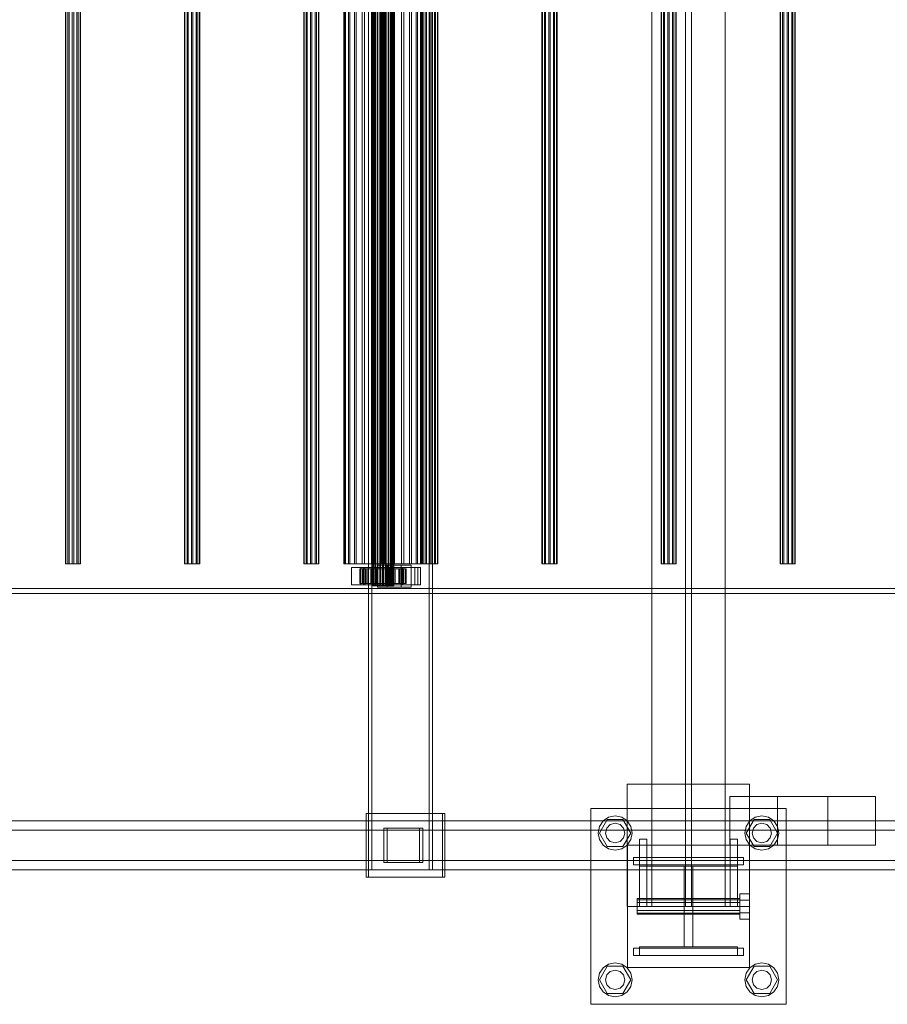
# Model space of a CAD drawing. Header units: millimetres. Extents: x -2233 to 61924, y -68080 to 6847.
# Tile 884 of 1056: x 33866 to 34576, y -19610 to -18805. Entities that reach past the tile are written whole.
import ezdxf

# ---------------------------------------------------------------- set-up
doc = ezdxf.new("R2010")
doc.units = ezdxf.units.MM
doc.layers.add('superior_C03', color=7, linetype='Continuous', lineweight=0)

msp = doc.modelspace()

# ---------------------------------------------------------------- linework, layer by layer
at = {"layer": 'superior_C03'}
for p, q in [((34383.095, -16470), (34383.095, -19530)), ((34410.595, -16470), (34410.595, -19530)), ((34415.595, -19530), (34415.595, -16470)), ((34443.095, -19530), (34443.095, -16470)), ((34151.447, -16500), (34151.447, -19500)), ((34154.142, -19500), (34154.142, -16500)), ((34200.949, -19500), (34200.949, -16500)), ((34203.644, -16500), (34203.644, -19500)), ((34154.178, -19268), (34154.178, -16732)), ((34154.402, -19268), (34154.402, -16732)), ((34154.567, -19268), (34154.567, -16732)), ((34155.224, -19268), (34155.224, -16732)), ((34155.542, -19268), (34155.542, -16732)), ((34156.588, -19268), (34156.588, -16732)), ((34157.037, -19268), (34157.037, -16732)), ((34158.4, -19268), (34158.4, -16732)), ((34158.95, -19268), (34158.95, -16732)), ((34160.538, -19268), (34160.538, -16732)), ((34161.151, -19268), (34161.151, -16732)), ((34162.855, -19268), (34162.855, -16732)), ((34163.49, -19268), (34163.49, -16732)), ((34165.194, -19268), (34165.194, -16732)), ((34165.807, -19268), (34165.807, -16732)), ((34167.395, -19268), (34167.395, -16732)), ((34167.945, -19268), (34167.945, -16732)), ((34169.308, -19268), (34169.308, -16732)), ((34169.757, -19268), (34169.757, -16732)), ((34170.803, -19268), (34170.803, -16732)), ((34171.121, -19268), (34171.121, -16732)), ((34171.778, -19268), (34171.778, -16732)), ((34171.943, -16732), (34171.943, -19268)), ((34172.167, -19268), (34172.167, -16732)), ((33903.411, -16750), (33903.411, -19250)), ((33903.754, -16750), (33903.754, -19250)), ((33905.431, -16750), (33905.431, -19250)), ((33906.33, -16750), (33906.33, -19250)), ((33909.043, -16750), (33909.043, -19250)), ((33910.154, -16750), (33910.154, -19250)), ((33912.867, -16750), (33912.867, -19250)), ((33913.766, -16750), (33913.766, -19250)), ((33915.443, -16750), (33915.443, -19250)), ((33915.786, -19250), (33915.786, -16750)), ((34000.856, -16750), (34000.856, -19250)), ((34001.2, -16750), (34001.2, -19250)), ((34002.876, -16750), (34002.876, -19250)), ((34003.776, -16750), (34003.776, -19250)), ((34006.488, -16750), (34006.488, -19250)), ((34007.6, -16750), (34007.6, -19250)), ((34010.312, -16750), (34010.312, -19250)), ((34011.212, -16750), (34011.212, -19250)), ((34012.888, -16750), (34012.888, -19250)), ((34013.232, -19250), (34013.232, -16750)), ((34098.302, -16750), (34098.302, -19250)), ((34098.645, -16750), (34098.645, -19250)), ((34100.322, -16750), (34100.322, -19250)), ((34101.221, -16750), (34101.221, -19250)), ((34103.934, -16750), (34103.934, -19250)), ((34105.046, -16750), (34105.046, -19250)), ((34107.758, -16750), (34107.758, -19250)), ((34108.658, -16750), (34108.658, -19250)), ((34110.334, -16750), (34110.334, -19250)), ((34110.678, -19250), (34110.678, -16750)), ((34131.192, -19250), (34131.192, -16750)), ((34131.99, -19250), (34131.99, -16750)), ((34132.574, -19250), (34132.574, -16750)), ((34134.912, -19250), (34134.912, -16750)), ((34136.042, -19250), (34136.042, -16750)), ((34139.761, -19250), (34139.761, -16750)), ((34141.358, -19250), (34141.358, -16750)), ((34146.205, -19250), (34146.205, -16750)), ((34148.16, -19250), (34148.16, -16750)), ((34153.805, -19250), (34153.805, -16750)), ((34155.986, -19250), (34155.986, -16750)), ((34162.043, -19250), (34162.043, -16750)), ((34164.302, -19250), (34164.302, -16750)), ((34170.359, -19250), (34170.359, -16750)), ((34172.54, -19250), (34172.54, -16750)), ((34178.185, -19250), (34178.185, -16750)), ((34180.14, -19250), (34180.14, -16750)), ((34184.987, -19250), (34184.987, -16750)), ((34186.584, -19250), (34186.584, -16750)), ((34190.304, -19250), (34190.304, -16750)), ((34191.433, -19250), (34191.433, -16750)), ((34193.771, -19250), (34193.771, -16750)), ((34194.355, -16750), (34194.355, -19250)), ((34195.153, -19250), (34195.153, -16750)), ((34195.748, -16750), (34195.748, -19250)), ((34196.091, -16750), (34196.091, -19250)), ((34197.768, -16750), (34197.768, -19250)), ((34198.667, -16750), (34198.667, -19250)), ((34201.38, -16750), (34201.38, -19250)), ((34202.491, -16750), (34202.491, -19250)), ((34205.204, -16750), (34205.204, -19250)), ((34206.103, -16750), (34206.103, -19250)), ((34207.78, -16750), (34207.78, -19250)), ((34208.123, -19250), (34208.123, -16750)), ((34293.193, -16750), (34293.193, -19250)), ((34293.537, -16750), (34293.537, -19250)), ((34295.213, -16750), (34295.213, -19250)), ((34296.113, -16750), (34296.113, -19250)), ((34298.825, -16750), (34298.825, -19250)), ((34299.937, -16750), (34299.937, -19250)), ((34302.649, -16750), (34302.649, -19250)), ((34303.549, -16750), (34303.549, -19250)), ((34305.225, -16750), (34305.225, -19250)), ((34305.569, -19250), (34305.569, -16750)), ((34390.639, -16750), (34390.639, -19250)), ((34390.982, -16750), (34390.982, -19250)), ((34392.659, -16750), (34392.659, -19250)), ((34393.558, -16750), (34393.558, -19250)), ((34396.271, -16750), (34396.271, -19250)), ((34397.383, -16750), (34397.383, -19250)), ((34400.095, -16750), (34400.095, -19250)), ((34400.995, -16750), (34400.995, -19250)), ((34402.671, -16750), (34402.671, -19250)), ((34403.014, -19250), (34403.014, -16750)), ((34488.085, -16750), (34488.085, -19250)), ((34488.428, -16750), (34488.428, -19250)), ((34490.105, -16750), (34490.105, -19250)), ((34491.004, -16750), (34491.004, -19250)), ((34493.716, -16750), (34493.716, -19250)), ((34494.828, -16750), (34494.828, -19250)), ((34497.541, -16750), (34497.541, -19250)), ((34498.44, -16750), (34498.44, -19250)), ((34500.117, -16750), (34500.117, -19250)), ((34500.46, -19250), (34500.46, -16750)), ((33903.754, -19250), (33903.411, -19250)), ((33903.411, -19250), (33905.431, -19250)), ((33906.33, -19250), (33903.754, -19250)), ((33905.431, -19250), (33909.043, -19250)), ((33910.154, -19250), (33906.33, -19250)), ((33909.043, -19250), (33912.867, -19250)), ((33913.766, -19250), (33910.154, -19250)), ((33912.867, -19250), (33915.443, -19250)), ((33915.786, -19250), (33913.766, -19250)), ((33915.443, -19250), (33915.786, -19250)), ((34001.2, -19250), (34000.856, -19250)), ((34000.856, -19250), (34002.876, -19250)), ((34003.776, -19250), (34001.2, -19250)), ((34002.876, -19250), (34006.488, -19250)), ((34007.6, -19250), (34003.776, -19250)), ((34006.488, -19250), (34010.312, -19250)), ((34011.212, -19250), (34007.6, -19250)), ((34010.312, -19250), (34012.888, -19250)), ((34013.232, -19250), (34011.212, -19250)), ((34012.888, -19250), (34013.232, -19250)), ((34098.645, -19250), (34098.302, -19250)), ((34098.302, -19250), (34100.322, -19250)), ((34101.221, -19250), (34098.645, -19250)), ((34100.322, -19250), (34103.934, -19250)), ((34105.046, -19250), (34101.221, -19250)), ((34103.934, -19250), (34107.758, -19250)), ((34108.658, -19250), (34105.046, -19250)), ((34107.758, -19250), (34110.334, -19250)), ((34110.678, -19250), (34108.658, -19250)), ((34110.334, -19250), (34110.678, -19250)), ((34131.99, -19250), (34131.192, -19250)), ((34131.192, -19250), (34132.574, -19250)), ((34134.912, -19250), (34131.99, -19250)), ((34132.574, -19250), (34136.042, -19250)), ((34139.761, -19250), (34134.912, -19250)), ((34136.042, -19250), (34141.358, -19250)), ((34147.288, -19253), (34137.544, -19253)), ((34137.544, -19253), (34137.544, -19267)), ((34148.323, -19253), (34137.544, -19253)), ((34146.205, -19250), (34139.761, -19250)), ((34141.358, -19250), (34148.16, -19250)), ((34145.005, -19254), (34144.184, -19254)), ((34144.184, -19254), (34154.178, -19254)), ((34144.184, -19266), (34144.184, -19254)), ((34144.184, -19254), (34144.658, -19254)), ((34144.658, -19254), (34154.402, -19254)), ((34144.658, -19266), (34144.658, -19254)), ((34144.658, -19254), (34146.393, -19254)), ((34191.725, -19253), (34144.951, -19253)), ((34144.951, -19253), (34144.951, -19267)), ((34147.197, -19253), (34144.951, -19253)), ((34147.063, -19254), (34145.005, -19254)), ((34145.005, -19254), (34154.567, -19254)), ((34145.005, -19266), (34145.005, -19254)), ((34153.805, -19250), (34146.205, -19250)), ((34146.393, -19254), (34155.224, -19254)), ((34146.393, -19266), (34146.393, -19254)), ((34146.393, -19254), (34149.272, -19254)), ((34150.22, -19254), (34147.063, -19254)), ((34147.063, -19254), (34155.542, -19254)), ((34147.063, -19266), (34147.063, -19254)), ((34147.197, -19267), (34147.197, -19253)), ((34147.197, -19253), (34193.97, -19253)), ((34147.288, -19267), (34147.288, -19253)), ((34147.288, -19253), (34158.068, -19253)), ((34148.16, -19250), (34155.986, -19250)), ((34148.323, -19267), (34148.323, -19253)), ((34148.323, -19253), (34158.068, -19253)), ((34149.272, -19254), (34156.588, -19254)), ((34149.272, -19266), (34149.272, -19254)), ((34149.272, -19254), (34153.098, -19254)), ((34154.259, -19254), (34150.22, -19254)), ((34150.22, -19254), (34157.037, -19254)), ((34150.22, -19266), (34150.22, -19254)), ((34153.098, -19254), (34158.4, -19254)), ((34153.098, -19266), (34153.098, -19254)), ((34153.098, -19254), (34157.61, -19254)), ((34162.043, -19250), (34153.805, -19250)), ((34154.178, -19254), (34154.567, -19254)), ((34154.178, -19254), (34154.178, -19266)), ((34154.402, -19254), (34154.178, -19254)), ((34158.906, -19254), (34154.259, -19254)), ((34154.259, -19254), (34158.95, -19254)), ((34154.259, -19266), (34154.259, -19254)), ((34154.402, -19254), (34154.402, -19266)), ((34155.224, -19254), (34154.402, -19254)), ((34154.567, -19254), (34155.542, -19254)), ((34154.567, -19254), (34154.567, -19266)), ((34155.224, -19254), (34155.224, -19266)), ((34156.588, -19254), (34155.224, -19254)), ((34155.542, -19254), (34157.037, -19254)), ((34155.542, -19254), (34155.542, -19266)), ((34155.986, -19250), (34164.302, -19250)), ((34156.588, -19254), (34156.588, -19266)), ((34158.4, -19254), (34156.588, -19254)), ((34157.037, -19254), (34158.95, -19254)), ((34157.037, -19254), (34157.037, -19266)), ((34157.61, -19254), (34160.538, -19254)), ((34157.61, -19266), (34157.61, -19254)), ((34157.61, -19254), (34162.502, -19254)), ((34158.068, -19253), (34158.068, -19267)), ((34158.4, -19254), (34158.4, -19266)), ((34160.538, -19254), (34158.4, -19254)), ((34178.082, -19251), (34158.593, -19251)), ((34158.593, -19251), (34158.593, -19269)), ((34166.678, -19251), (34158.593, -19251)), ((34163.843, -19254), (34158.906, -19254)), ((34158.906, -19254), (34161.151, -19254)), ((34158.906, -19266), (34158.906, -19254)), ((34158.95, -19254), (34161.151, -19254)), ((34158.95, -19254), (34158.95, -19266)), ((34160.538, -19254), (34160.538, -19266)), ((34162.855, -19254), (34160.538, -19254)), ((34161.151, -19254), (34163.49, -19254)), ((34161.151, -19254), (34161.151, -19266)), ((34170.359, -19250), (34162.043, -19250)), ((34162.502, -19254), (34162.855, -19254)), ((34162.502, -19266), (34162.502, -19254)), ((34162.502, -19254), (34167.439, -19254)), ((34162.855, -19254), (34162.855, -19266)), ((34165.194, -19254), (34162.855, -19254)), ((34163.843, -19254), (34163.49, -19254)), ((34163.49, -19254), (34165.807, -19254)), ((34163.49, -19254), (34163.49, -19266)), ((34168.735, -19254), (34163.843, -19254)), ((34163.843, -19266), (34163.843, -19254)), ((34164.302, -19250), (34172.54, -19250)), ((34167.439, -19254), (34165.194, -19254)), ((34165.194, -19254), (34165.194, -19266)), ((34167.395, -19254), (34165.194, -19254)), ((34168.735, -19254), (34165.807, -19254)), ((34165.807, -19254), (34167.945, -19254)), ((34165.807, -19254), (34165.807, -19266)), ((34166.678, -19269), (34166.678, -19251)), ((34166.678, -19251), (34186.167, -19251)), ((34172.086, -19254), (34167.395, -19254)), ((34167.395, -19254), (34167.395, -19266)), ((34169.308, -19254), (34167.395, -19254)), ((34167.439, -19266), (34167.439, -19254)), ((34167.439, -19254), (34172.086, -19254)), ((34173.247, -19254), (34167.945, -19254)), ((34167.945, -19254), (34169.757, -19254)), ((34167.945, -19254), (34167.945, -19266)), ((34178.471, -19253), (34168.726, -19253)), ((34168.726, -19253), (34168.726, -19267)), ((34179.506, -19253), (34168.726, -19253)), ((34173.247, -19254), (34168.735, -19254)), ((34168.735, -19266), (34168.735, -19254)), ((34176.125, -19254), (34169.308, -19254)), ((34169.308, -19254), (34169.308, -19266)), ((34170.803, -19254), (34169.308, -19254)), ((34177.073, -19254), (34169.757, -19254)), ((34169.757, -19254), (34171.121, -19254)), ((34169.757, -19254), (34169.757, -19266)), ((34178.185, -19250), (34170.359, -19250)), ((34179.282, -19254), (34170.803, -19254)), ((34170.803, -19254), (34170.803, -19266)), ((34171.778, -19254), (34170.803, -19254)), ((34179.952, -19254), (34171.121, -19254)), ((34171.121, -19254), (34171.943, -19254)), ((34171.121, -19254), (34171.121, -19266)), ((34181.34, -19254), (34171.778, -19254)), ((34171.778, -19254), (34171.778, -19266)), ((34172.167, -19254), (34171.778, -19254)), ((34171.943, -19254), (34181.687, -19254)), ((34171.943, -19266), (34171.943, -19254)), ((34171.943, -19254), (34172.167, -19254)), ((34172.086, -19266), (34172.086, -19254)), ((34172.086, -19254), (34176.125, -19254)), ((34182.161, -19254), (34172.167, -19254)), ((34172.167, -19254), (34172.167, -19266)), ((34172.54, -19250), (34180.14, -19250)), ((34177.073, -19254), (34173.247, -19254)), ((34173.247, -19266), (34173.247, -19254)), ((34176.125, -19266), (34176.125, -19254)), ((34176.125, -19254), (34179.282, -19254)), ((34179.952, -19254), (34177.073, -19254)), ((34177.073, -19266), (34177.073, -19254)), ((34178.082, -19269), (34178.082, -19251)), ((34178.082, -19251), (34186.167, -19251)), ((34184.987, -19250), (34178.185, -19250)), ((34178.471, -19267), (34178.471, -19253)), ((34178.471, -19253), (34189.251, -19253)), ((34179.282, -19266), (34179.282, -19254)), ((34179.282, -19254), (34181.34, -19254)), ((34179.506, -19267), (34179.506, -19253)), ((34179.506, -19253), (34189.251, -19253)), ((34181.687, -19254), (34179.952, -19254)), ((34179.952, -19266), (34179.952, -19254)), ((34180.14, -19250), (34186.584, -19250)), ((34181.34, -19266), (34181.34, -19254)), ((34181.34, -19254), (34182.161, -19254)), ((34181.687, -19254), (34181.687, -19266)), ((34182.161, -19254), (34181.687, -19254)), ((34182.161, -19266), (34182.161, -19254)), ((34190.304, -19250), (34184.987, -19250)), ((34186.167, -19251), (34186.167, -19269)), ((34186.584, -19250), (34191.433, -19250)), ((34189.251, -19253), (34189.251, -19267)), ((34193.771, -19250), (34190.304, -19250)), ((34191.433, -19250), (34194.355, -19250)), ((34191.725, -19267), (34191.725, -19253)), ((34191.725, -19253), (34193.97, -19253)), ((34195.153, -19250), (34193.771, -19250)), ((34193.97, -19253), (34193.97, -19267)), ((34194.355, -19250), (34195.153, -19250)), ((34196.091, -19250), (34195.748, -19250)), ((34195.748, -19250), (34197.768, -19250)), ((34198.667, -19250), (34196.091, -19250)), ((34197.768, -19250), (34201.38, -19250)), ((34202.491, -19250), (34198.667, -19250)), ((34201.38, -19250), (34205.204, -19250)), ((34206.103, -19250), (34202.491, -19250)), ((34205.204, -19250), (34207.78, -19250)), ((34208.123, -19250), (34206.103, -19250)), ((34207.78, -19250), (34208.123, -19250)), ((34293.537, -19250), (34293.193, -19250)), ((34293.193, -19250), (34295.213, -19250)), ((34296.113, -19250), (34293.537, -19250)), ((34295.213, -19250), (34298.825, -19250)), ((34299.937, -19250), (34296.113, -19250)), ((34298.825, -19250), (34302.649, -19250)), ((34303.549, -19250), (34299.937, -19250)), ((34302.649, -19250), (34305.225, -19250)), ((34305.569, -19250), (34303.549, -19250)), ((34305.225, -19250), (34305.569, -19250)), ((34390.982, -19250), (34390.639, -19250)), ((34390.639, -19250), (34392.659, -19250)), ((34393.558, -19250), (34390.982, -19250)), ((34392.659, -19250), (34396.271, -19250)), ((34397.383, -19250), (34393.558, -19250)), ((34396.271, -19250), (34400.095, -19250)), ((34400.995, -19250), (34397.383, -19250)), ((34400.095, -19250), (34402.671, -19250)), ((34403.014, -19250), (34400.995, -19250)), ((34402.671, -19250), (34403.014, -19250)), ((34488.428, -19250), (34488.085, -19250)), ((34488.085, -19250), (34490.105, -19250)), ((34491.004, -19250), (34488.428, -19250)), ((34490.105, -19250), (34493.716, -19250)), ((34494.828, -19250), (34491.004, -19250)), ((34493.716, -19250), (34497.541, -19250)), ((34498.44, -19250), (34494.828, -19250)), ((34497.541, -19250), (34500.117, -19250)), ((34500.46, -19250), (34498.44, -19250)), ((34500.117, -19250), (34500.46, -19250)), ((40313.243, -19270), (29204.438, -19270)), ((29205.337, -19270), (40314.141, -19270)), ((29233.633, -19270), (40342.437, -19270)), ((34137.544, -19267), (34147.288, -19267)), ((34137.544, -19267), (34148.323, -19267)), ((34154.178, -19266), (34144.184, -19266)), ((34144.184, -19266), (34145.005, -19266)), ((34144.658, -19266), (34144.184, -19266)), ((34154.402, -19266), (34144.658, -19266)), ((34146.393, -19266), (34144.658, -19266)), ((34144.951, -19267), (34191.725, -19267)), ((34144.951, -19267), (34147.197, -19267)), ((34154.567, -19266), (34145.005, -19266)), ((34145.005, -19266), (34147.063, -19266)), ((34155.224, -19266), (34146.393, -19266)), ((34149.272, -19266), (34146.393, -19266)), ((34155.542, -19266), (34147.063, -19266)), ((34147.063, -19266), (34150.22, -19266)), ((34193.97, -19267), (34147.197, -19267)), ((34158.068, -19267), (34147.288, -19267)), ((34158.068, -19267), (34148.323, -19267)), ((34156.588, -19266), (34149.272, -19266)), ((34153.098, -19266), (34149.272, -19266)), ((34157.037, -19266), (34150.22, -19266)), ((34150.22, -19266), (34154.259, -19266)), ((34158.4, -19266), (34153.098, -19266)), ((34157.61, -19266), (34153.098, -19266)), ((34154.567, -19266), (34154.178, -19266)), ((34154.178, -19266), (34154.402, -19266)), ((34154.402, -19268), (34154.178, -19268)), ((34154.178, -19268), (34154.567, -19268)), ((34158.95, -19266), (34154.259, -19266)), ((34154.259, -19266), (34158.906, -19266)), ((34154.402, -19266), (34155.224, -19266)), ((34155.224, -19268), (34154.402, -19268)), ((34155.542, -19266), (34154.567, -19266)), ((34154.567, -19268), (34155.542, -19268)), ((34155.224, -19266), (34156.588, -19266)), ((34156.588, -19268), (34155.224, -19268)), ((34157.037, -19266), (34155.542, -19266)), ((34155.542, -19268), (34157.037, -19268)), ((34156.588, -19266), (34158.4, -19266)), ((34158.4, -19268), (34156.588, -19268)), ((34158.95, -19266), (34157.037, -19266)), ((34157.037, -19268), (34158.95, -19268)), ((34160.538, -19266), (34157.61, -19266)), ((34162.502, -19266), (34157.61, -19266)), ((34158.4, -19266), (34160.538, -19266)), ((34160.538, -19268), (34158.4, -19268)), ((34158.593, -19269), (34178.082, -19269)), ((34166.678, -19269), (34158.593, -19269)), ((34161.151, -19266), (34158.906, -19266)), ((34158.906, -19266), (34163.843, -19266)), ((34161.151, -19266), (34158.95, -19266)), ((34158.95, -19268), (34161.151, -19268)), ((34160.538, -19266), (34162.855, -19266)), ((34162.855, -19268), (34160.538, -19268)), ((34163.49, -19266), (34161.151, -19266)), ((34161.151, -19268), (34163.49, -19268)), ((34162.855, -19266), (34162.502, -19266)), ((34167.439, -19266), (34162.502, -19266)), ((34162.855, -19266), (34165.194, -19266)), ((34165.194, -19268), (34162.855, -19268)), ((34165.807, -19266), (34163.49, -19266)), ((34163.49, -19266), (34163.843, -19266)), ((34163.49, -19268), (34165.807, -19268)), ((34163.843, -19266), (34168.735, -19266)), ((34165.194, -19266), (34167.439, -19266)), ((34165.194, -19266), (34167.395, -19266)), ((34167.395, -19268), (34165.194, -19268)), ((34167.945, -19266), (34165.807, -19266)), ((34165.807, -19266), (34168.735, -19266)), ((34165.807, -19268), (34167.945, -19268)), ((34186.167, -19269), (34166.678, -19269)), ((34167.395, -19266), (34172.086, -19266)), ((34167.395, -19266), (34169.308, -19266)), ((34169.308, -19268), (34167.395, -19268)), ((34172.086, -19266), (34167.439, -19266)), ((34169.757, -19266), (34167.945, -19266)), ((34167.945, -19266), (34173.247, -19266)), ((34167.945, -19268), (34169.757, -19268)), ((34168.726, -19267), (34178.471, -19267)), ((34168.726, -19267), (34179.506, -19267)), ((34168.735, -19266), (34173.247, -19266)), ((34169.308, -19266), (34176.125, -19266)), ((34169.308, -19266), (34170.803, -19266)), ((34170.803, -19268), (34169.308, -19268)), ((34171.121, -19266), (34169.757, -19266)), ((34169.757, -19266), (34177.073, -19266)), ((34169.757, -19268), (34171.121, -19268)), ((34170.803, -19266), (34179.282, -19266)), ((34170.803, -19266), (34171.778, -19266)), ((34171.778, -19268), (34170.803, -19268)), ((34171.943, -19266), (34171.121, -19266)), ((34171.121, -19266), (34179.952, -19266)), ((34171.121, -19268), (34171.943, -19268)), ((34171.778, -19266), (34181.34, -19266)), ((34171.778, -19266), (34172.167, -19266)), ((34172.167, -19268), (34171.778, -19268)), ((34181.687, -19266), (34171.943, -19266)), ((34172.167, -19266), (34171.943, -19266)), ((34171.943, -19268), (34172.167, -19268)), ((34176.125, -19266), (34172.086, -19266)), ((34172.167, -19266), (34182.161, -19266)), ((34173.247, -19266), (34177.073, -19266)), ((34179.282, -19266), (34176.125, -19266)), ((34177.073, -19266), (34179.952, -19266)), ((34186.167, -19269), (34178.082, -19269)), ((34189.251, -19267), (34178.471, -19267)), ((34181.34, -19266), (34179.282, -19266)), ((34189.251, -19267), (34179.506, -19267)), ((34179.952, -19266), (34181.687, -19266)), ((34182.161, -19266), (34181.34, -19266)), ((34181.687, -19266), (34182.161, -19266)), ((34193.97, -19267), (34191.725, -19267)), ((29204.438, -19274), (40313.243, -19274)), ((40342.437, -19274), (29233.633, -19274)), ((34362.871, -19530), (34362.871, -19430)), ((34362.871, -19430), (34462.871, -19430)), ((34462.871, -19430), (34462.871, -19530)), ((34485.993, -19440), (34447.014, -19440)), ((34447.014, -19440), (34447.014, -19480)), ((34526.964, -19440), (34447.014, -19440)), ((34485.993, -19480), (34485.993, -19440)), ((34485.993, -19440), (34565.942, -19440)), ((34526.964, -19480), (34526.964, -19440)), ((34526.964, -19440), (34565.942, -19440)), ((34565.942, -19440), (34565.942, -19480)), ((34211.872, -19454), (34149.507, -19454)), ((34149.507, -19454), (34149.507, -19506)), ((34151.303, -19454), (34149.507, -19454)), ((34151.303, -19506), (34151.303, -19454)), ((34151.303, -19454), (34213.669, -19454)), ((34211.872, -19506), (34211.872, -19454)), ((34211.872, -19454), (34213.669, -19454)), ((34213.669, -19454), (34213.669, -19506)), ((34333.095, -19610), (34333.095, -19450)), ((34333.095, -19450), (34493.095, -19450)), ((34347.738, -19457.066), (34353.095, -19456)), ((34353.095, -19456), (34358.453, -19457.066)), ((34467.738, -19457.066), (34473.095, -19456)), ((34473.095, -19456), (34478.453, -19457.066)), ((34493.095, -19450), (34493.095, -19610)), ((34912.655, -19460), (33743.307, -19460)), ((33752.29, -19460), (34921.638, -19460)), ((34986.54, -19460), (33817.193, -19460)), ((33828.421, -19460), (34997.769, -19460)), ((34339.095, -19470), (34340.161, -19464.642)), ((34340.161, -19464.642), (34343.196, -19460.101)), ((34340.295, -19470), (34346.695, -19458.915)), ((34343.196, -19460.101), (34347.738, -19457.066)), ((34346.167, -19466), (34349.095, -19463.072)), ((34346.695, -19458.915), (34359.495, -19458.915)), ((34349.095, -19463.072), (34353.095, -19462)), ((34353.095, -19462), (34357.095, -19463.072)), ((34357.095, -19463.072), (34360.023, -19466)), ((34358.453, -19457.066), (34362.995, -19460.101)), ((34359.495, -19458.915), (34365.895, -19470)), ((34362.995, -19460.101), (34366.03, -19464.642)), ((34366.03, -19464.642), (34367.095, -19470)), ((34459.095, -19470), (34460.161, -19464.642)), ((34460.161, -19464.642), (34463.196, -19460.101)), ((34460.295, -19470), (34466.695, -19458.915)), ((34463.196, -19460.101), (34467.738, -19457.066)), ((34466.167, -19466), (34469.095, -19463.072)), ((34466.695, -19458.915), (34479.495, -19458.915)), ((34469.095, -19463.072), (34473.095, -19462)), ((34473.095, -19462), (34477.095, -19463.072)), ((34477.095, -19463.072), (34480.023, -19466)), ((34478.453, -19457.066), (34482.995, -19460.101)), ((34479.495, -19458.915), (34485.895, -19470)), ((34482.995, -19460.101), (34486.03, -19464.642)), ((34486.03, -19464.642), (34487.095, -19470)), ((34909.982, -19467.5), (33815.642, -19467.5)), ((33829.972, -19467.5), (34924.311, -19467.5)), ((34193.061, -19466), (34163.827, -19466)), ((34163.827, -19466), (34163.827, -19494)), ((34166.522, -19466), (34163.827, -19466)), ((34166.522, -19494), (34166.522, -19466)), ((34166.522, -19466), (34195.755, -19466)), ((34193.061, -19494), (34193.061, -19466)), ((34193.061, -19466), (34195.755, -19466)), ((34195.755, -19466), (34195.755, -19494)), ((34340.161, -19475.358), (34339.095, -19470)), ((34346.695, -19481.085), (34340.295, -19470)), ((34345.095, -19470), (34346.167, -19466)), ((34346.167, -19474), (34345.095, -19470)), ((34365.895, -19470), (34359.495, -19481.085)), ((34360.023, -19466), (34361.095, -19470)), ((34361.095, -19470), (34360.023, -19474)), ((34367.095, -19470), (34366.03, -19475.358)), ((34460.161, -19475.358), (34459.095, -19470)), ((34466.695, -19481.085), (34460.295, -19470)), ((34465.095, -19470), (34466.167, -19466)), ((34466.167, -19474), (34465.095, -19470)), ((34485.895, -19470), (34479.495, -19481.085)), ((34480.023, -19466), (34481.095, -19470)), ((34481.095, -19470), (34480.023, -19474)), ((34487.095, -19470), (34486.03, -19475.358)), ((34343.196, -19479.899), (34340.161, -19475.358)), ((34347.738, -19482.934), (34343.196, -19479.899)), ((34349.095, -19476.928), (34346.167, -19474)), ((34353.095, -19478), (34349.095, -19476.928)), ((34357.095, -19476.928), (34353.095, -19478)), ((34360.023, -19474), (34357.095, -19476.928)), ((34362.995, -19479.899), (34358.453, -19482.934)), ((34366.03, -19475.358), (34362.995, -19479.899)), ((34363.095, -19580), (34363.095, -19480)), ((34363.095, -19480), (34463.095, -19480)), ((34373.095, -19530), (34373.095, -19475)), ((34373.095, -19475), (34379.095, -19475)), ((34379.095, -19530), (34379.095, -19475)), ((34447.014, -19480), (34485.993, -19480)), ((34447.014, -19480), (34526.964, -19480)), ((34447.095, -19530), (34447.095, -19475)), ((34447.095, -19475), (34453.095, -19475)), ((34453.095, -19530), (34453.095, -19475)), ((34463.196, -19479.899), (34460.161, -19475.358)), ((34463.095, -19480), (34463.095, -19580)), ((34467.738, -19482.934), (34463.196, -19479.899)), ((34469.095, -19476.928), (34466.167, -19474)), ((34473.095, -19478), (34469.095, -19476.928)), ((34477.095, -19476.928), (34473.095, -19478)), ((34480.023, -19474), (34477.095, -19476.928)), ((34482.995, -19479.899), (34478.453, -19482.934)), ((34486.03, -19475.358), (34482.995, -19479.899)), ((34565.942, -19480), (34485.993, -19480)), ((34565.942, -19480), (34526.964, -19480)), ((34359.495, -19481.085), (34346.695, -19481.085)), ((34353.095, -19484), (34347.738, -19482.934)), ((34358.453, -19482.934), (34353.095, -19484)), ((34479.495, -19481.085), (34466.695, -19481.085)), ((34473.095, -19484), (34467.738, -19482.934)), ((34478.453, -19482.934), (34473.095, -19484)), ((33815.642, -19492.5), (34909.982, -19492.5)), ((33829.972, -19492.5), (34924.311, -19492.5)), ((34163.827, -19494), (34193.061, -19494)), ((34163.827, -19494), (34166.522, -19494)), ((34195.755, -19494), (34166.522, -19494)), ((34195.755, -19494), (34193.061, -19494)), ((34368.095, -19490), (34458.095, -19490)), ((34368.095, -19496), (34368.095, -19490)), ((34368.095, -19496), (34458.095, -19496)), ((34373.095, -19497), (34373.095, -19490)), ((34373.095, -19490), (34453.095, -19490)), ((34453.095, -19497), (34373.095, -19497)), ((34409.595, -19563), (34409.595, -19497)), ((34409.595, -19497), (34416.595, -19497)), ((34416.595, -19497), (34416.595, -19563)), ((34453.095, -19490), (34453.095, -19497)), ((34458.095, -19496), (34458.095, -19490)), ((29204.438, -19500), (40313.243, -19500)), ((40314.141, -19500), (29205.337, -19500)), ((33743.307, -19500), (34912.655, -19500)), ((33752.29, -19500), (34921.638, -19500)), ((33817.193, -19500), (34986.54, -19500)), ((33828.421, -19500), (34997.769, -19500)), ((34151.447, -19500), (34200.949, -19500)), ((34151.447, -19500), (34154.142, -19500)), ((34203.644, -19500), (34154.142, -19500)), ((34203.644, -19500), (34200.949, -19500)), ((34149.507, -19506), (34211.872, -19506)), ((34149.507, -19506), (34151.303, -19506)), ((34213.669, -19506), (34151.303, -19506)), ((34213.669, -19506), (34211.872, -19506)), ((34455.095, -19524.8), (34455.095, -19519.6)), ((34463.095, -19519.6), (34455.095, -19519.6)), ((34463.095, -19519.6), (34463.095, -19524.8)), ((34371.095, -19524.457), (34371.095, -19523.6)), ((34455.095, -19523.6), (34371.095, -19523.6)), ((34371.095, -19524.457), (34371.095, -19526.8)), ((34371.095, -19524.457), (34455.095, -19524.457)), ((34371.095, -19526.8), (34371.095, -19530)), ((34371.095, -19526.8), (34455.095, -19526.8)), ((34455.095, -19523.6), (34455.095, -19524.457)), ((34455.095, -19524.457), (34455.095, -19526.8)), ((34455.095, -19524.8), (34455.095, -19535.2)), ((34455.095, -19524.8), (34463.095, -19524.8)), ((34455.095, -19526.8), (34455.095, -19530)), ((34463.095, -19524.8), (34463.095, -19535.2)), ((34462.871, -19530), (34362.871, -19530)), ((34371.095, -19530), (34371.095, -19533.2)), ((34371.095, -19530), (34455.095, -19530)), ((34371.095, -19533.2), (34371.095, -19535.543)), ((34371.095, -19533.2), (34455.095, -19533.2)), ((34371.095, -19535.543), (34371.095, -19536.4)), ((34371.095, -19535.543), (34455.095, -19535.543)), ((34371.095, -19536.4), (34455.095, -19536.4)), ((34373.095, -19530), (34379.095, -19530)), ((34443.095, -19530), (34383.095, -19530)), ((34415.595, -19530), (34410.595, -19530)), ((34447.095, -19530), (34453.095, -19530)), ((34455.095, -19530), (34455.095, -19533.2)), ((34455.095, -19533.2), (34455.095, -19535.543)), ((34455.095, -19535.2), (34455.095, -19540.4)), ((34455.095, -19535.2), (34463.095, -19535.2)), ((34455.095, -19535.543), (34455.095, -19536.4)), ((34463.095, -19535.2), (34463.095, -19540.4)), ((34455.095, -19540.4), (34463.095, -19540.4)), ((34368.095, -19564), (34458.095, -19564)), ((34368.095, -19570), (34368.095, -19564)), ((34373.095, -19570), (34373.095, -19563)), ((34373.095, -19563), (34453.095, -19563)), ((34416.595, -19563), (34409.595, -19563)), ((34453.095, -19563), (34453.095, -19570)), ((34458.095, -19570), (34458.095, -19564)), ((34343.196, -19580.101), (34347.738, -19577.066)), ((34347.738, -19577.066), (34353.095, -19576)), ((34353.095, -19576), (34358.453, -19577.066)), ((34358.453, -19577.066), (34362.995, -19580.101)), ((34368.095, -19570), (34458.095, -19570)), ((34453.095, -19570), (34373.095, -19570)), ((34463.196, -19580.101), (34467.738, -19577.066)), ((34467.738, -19577.066), (34473.095, -19576)), ((34473.095, -19576), (34478.453, -19577.066)), ((34478.453, -19577.066), (34482.995, -19580.101)), ((34339.095, -19590), (34340.161, -19584.642)), ((34340.161, -19584.642), (34343.196, -19580.101)), ((34340.295, -19590), (34346.695, -19578.915)), ((34346.167, -19586), (34349.095, -19583.072)), ((34346.695, -19578.915), (34359.495, -19578.915)), ((34349.095, -19583.072), (34353.095, -19582)), ((34353.095, -19582), (34357.095, -19583.072)), ((34357.095, -19583.072), (34360.023, -19586)), ((34359.495, -19578.915), (34365.895, -19590)), ((34362.995, -19580.101), (34366.03, -19584.642)), ((34463.095, -19580), (34363.095, -19580)), ((34366.03, -19584.642), (34367.095, -19590)), ((34459.095, -19590), (34460.161, -19584.642)), ((34460.161, -19584.642), (34463.196, -19580.101)), ((34460.295, -19590), (34466.695, -19578.915)), ((34466.167, -19586), (34469.095, -19583.072)), ((34466.695, -19578.915), (34479.495, -19578.915)), ((34469.095, -19583.072), (34473.095, -19582)), ((34473.095, -19582), (34477.095, -19583.072)), ((34477.095, -19583.072), (34480.023, -19586)), ((34479.495, -19578.915), (34485.895, -19590)), ((34482.995, -19580.101), (34486.03, -19584.642)), ((34486.03, -19584.642), (34487.095, -19590)), ((34340.161, -19595.358), (34339.095, -19590)), ((34346.695, -19601.085), (34340.295, -19590)), ((34345.095, -19590), (34346.167, -19586)), ((34346.167, -19594), (34345.095, -19590)), ((34365.895, -19590), (34359.495, -19601.085)), ((34360.023, -19586), (34361.095, -19590)), ((34361.095, -19590), (34360.023, -19594)), ((34367.095, -19590), (34366.03, -19595.358)), ((34460.161, -19595.358), (34459.095, -19590)), ((34466.695, -19601.085), (34460.295, -19590)), ((34465.095, -19590), (34466.167, -19586)), ((34466.167, -19594), (34465.095, -19590)), ((34485.895, -19590), (34479.495, -19601.085)), ((34480.023, -19586), (34481.095, -19590)), ((34481.095, -19590), (34480.023, -19594)), ((34487.095, -19590), (34486.03, -19595.358)), ((34343.196, -19599.899), (34340.161, -19595.358)), ((34347.738, -19602.934), (34343.196, -19599.899)), ((34349.095, -19596.928), (34346.167, -19594)), ((34359.495, -19601.085), (34346.695, -19601.085)), ((34353.095, -19598), (34349.095, -19596.928)), ((34357.095, -19596.928), (34353.095, -19598)), ((34360.023, -19594), (34357.095, -19596.928)), ((34362.995, -19599.899), (34358.453, -19602.934)), ((34366.03, -19595.358), (34362.995, -19599.899)), ((34463.196, -19599.899), (34460.161, -19595.358)), ((34467.738, -19602.934), (34463.196, -19599.899)), ((34469.095, -19596.928), (34466.167, -19594)), ((34479.495, -19601.085), (34466.695, -19601.085)), ((34473.095, -19598), (34469.095, -19596.928)), ((34477.095, -19596.928), (34473.095, -19598)), ((34480.023, -19594), (34477.095, -19596.928)), ((34482.995, -19599.899), (34478.453, -19602.934)), ((34486.03, -19595.358), (34482.995, -19599.899)), ((34353.095, -19604), (34347.738, -19602.934)), ((34358.453, -19602.934), (34353.095, -19604)), ((34473.095, -19604), (34467.738, -19602.934)), ((34478.453, -19602.934), (34473.095, -19604)), ((34493.095, -19610), (34333.095, -19610))]:
    msp.add_line(p, q, dxfattribs=at)

doc.saveas('drawing.dxf')
